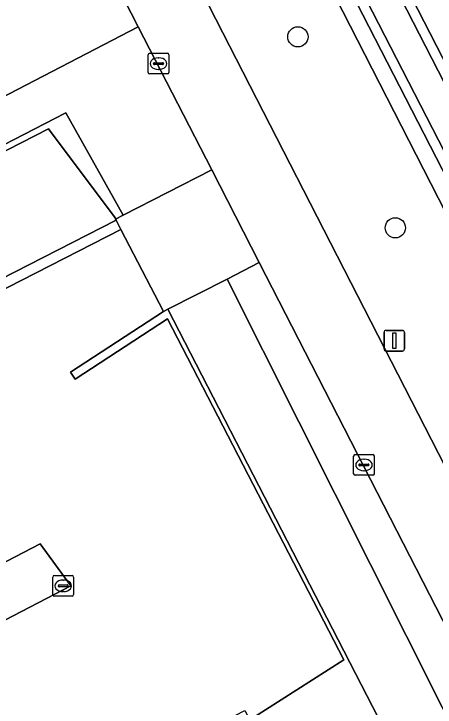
# Model space of a CAD drawing. Extents: x 158835 to 160077, y 386387 to 387778.
# Drawn here: x 159713.63 to 159734.01, y 387460.46 to 387494.02 of the extents above; entities that cross this region are included whole.
import ezdxf

# ---------------------------------------------------------------- set-up
doc = ezdxf.new("R2010")
doc.units = 0
for name, color, linetype in [('IMGEO_Berm_groen', 7, 'Continuous'), ('IMGEO_Boom', 7, 'Continuous'), ('IMGEO_Groenvoorziening', 7, 'Continuous'), ('IMGEO_Hek', 7, 'Continuous'), ('IMGEO_Kolk', 7, 'Continuous'), ('IMGEO_Lichtmast', 7, 'Continuous'), ('IMGEO_Oever', 7, 'Continuous'), ('IMGEO_Parkeervlak_gesloten', 7, 'Continuous'), ('IMGEO_Rijbaan_lokaal_gesloten', 7, 'Continuous'), ('IMGEO_Rijbaan_lokaal_open', 7, 'Continuous'), ('IMGEO_Voetpad_open', 7, 'Continuous'), ('IMGEO_Waterloop', 7, 'Continuous')]:
    doc.layers.add(name, color=color, linetype=linetype)

msp = doc.modelspace()

# ---------------------------------------------------------------- linework, layer by layer
at = {"layer": 'IMGEO_Berm_groen'}
msp.add_lwpolyline([(159719.079, 387525.754), (159718.52, 387526.856), (159715.845, 387525.5), (159713.825, 387524.475), (159713.939, 387524.245), (159726.553, 387500), (159727.771, 387497.616), (159753.333, 387447.58), (159754.126, 387447.986), (159715.153, 387523.864), (159716.4, 387524.416), (159717.44, 387524.877), (159756.34, 387449.12), (159757.823, 387449.88), (159750.276, 387464.635), (159725.785, 387512.529)], close=True, dxfattribs=at)
at = {"layer": 'IMGEO_Boom'}
for centre in [(159727.368, 387492.904), (159732.08, 387483.662)]:
    msp.add_circle(centre, 0.489, dxfattribs=at)
at = {"layer": 'IMGEO_Groenvoorziening'}
for points in [[(159707.078, 387517.905), (159700.767, 387514.679), (159710.26, 387496.385), (159712.581, 387491.91), (159630.843, 387449.504), (159629.419, 387452.26), (159626.197, 387450.552), (159628.525, 387446.043), (159719.646, 387493.39)], [(159727.771, 387497.616), (159722.746, 387495.031), (159764.804, 387412.946), (159769.724, 387415.495), (159753.98, 387446.313), (159752.735, 387445.675), (159752.087, 387446.941), (159753.333, 387447.58)], [(159681.006, 387471.095), (159681.078, 387470.858), (159684.794, 387472.688), (159687.939, 387468.366), (159688.158, 387468.478), (159688.39, 387468.596), (159685.176, 387473.013), (159715.311, 387488.447), (159718.522, 387484.14), (159718.552, 387484.082), (159718.91, 387484.265), (159716.148, 387489.228)], [(159723.943, 387481.181), (159721.08, 387479.72), (159732.619, 387457.296), (159697.337, 387439.219), (159697.376, 387439.142), (159650.755, 387415.326), (159646.442, 387429.405), (159644.163, 387428.242), (159638.355, 387439.623), (159635.331, 387438.07), (159664.569, 387381.214), (159667.668, 387382.805), (159651.375, 387414.54), (159664.922, 387421.501), (159710.981, 387445.157), (159723.275, 387421.205), (159726.217, 387422.712), (159730.211, 387414.915), (159751.682, 387425.938)], [(159721.08, 387479.72), (159720.866, 387479.61), (159716.373, 387476.675), (159716.591, 387476.327), (159721.053, 387479.248), (159729.59, 387462.749), (159725.041, 387459.844), (159724.675, 387459.611), (159727.911, 387455.345), (159703.107, 387442.431), (159699.799, 387446.811), (159697.96, 387445.857), (159697.648, 387446.269), (159690.5, 387455.707), (159690.258, 387455.582), (159690.037, 387455.468), (159700.75, 387441.386), (159697.145, 387439.594), (159697.337, 387439.219), (159732.619, 387457.296)]]:
    msp.add_lwpolyline(points, close=True, dxfattribs=at)
for points in [[(159635.331, 387438.07), (159638.355, 387439.623), (159634.334, 387447.502), (159680.952, 387471.272), (159680.971, 387471.209), (159681.006, 387471.095), (159716.148, 387489.228), (159718.91, 387484.265), (159723.199, 387486.46), (159719.646, 387493.39), (159628.525, 387446.043), (159643.217, 387417.533), (159664.437, 387376.249), (159750.933, 387420.751)], [(159753.042, 387428.248), (159725.498, 387481.975), (159723.943, 387481.181), (159751.682, 387425.938), (159730.211, 387414.915), (159731.68, 387412.046), (159708.425, 387403.51), (159709.813, 387400.82), (159669.14, 387379.939), (159667.668, 387382.805), (159664.569, 387381.214), (159635.331, 387438.07)]]:
    msp.add_lwpolyline(points, dxfattribs=at)
at = {"layer": 'IMGEO_Hek'}
for points in [[(159727.771, 387497.616), (159753.333, 387447.58), (159753.98, 387446.313), (159769.724, 387415.495)], [(159628.525, 387446.043), (159719.646, 387493.39)], [(159718.91, 387484.265), (159716.148, 387489.228), (159684.852, 387473.081), (159681.006, 387471.095)], [(159721.08, 387479.72), (159732.619, 387457.296), (159701.198, 387441.197), (159697.337, 387439.219)]]:
    msp.add_lwpolyline(points, dxfattribs=at)
at = {"layer": 'IMGEO_Kolk'}
for p, q in [((159720.126, 387491.18), (159720.126, 387492.032)), ((159720.201, 387492.106), (159721.053, 387492.106)), ((159720.614, 387491.886), (159720.639, 387491.886)), ((159721.127, 387492.032), (159721.127, 387491.18)), ((159720.385, 387491.6), (159720.385, 387491.612)), ((159720.823, 387491.563), (159720.425, 387491.563)), ((159720.428, 387491.649), (159720.826, 387491.649)), ((159720.869, 387491.612), (159720.869, 387491.6)), ((159720.637, 387491.326), (159720.612, 387491.326)), ((159721.053, 387491.106), (159720.201, 387491.106)), ((159730.139, 387472.682), (159730.991, 387472.682)), ((159730.064, 387471.756), (159730.064, 387472.608)), ((159730.552, 387472.462), (159730.577, 387472.462)), ((159731.065, 387472.608), (159731.065, 387471.756)), ((159730.323, 387472.176), (159730.323, 387472.188)), ((159730.761, 387472.139), (159730.363, 387472.139)), ((159730.366, 387472.225), (159730.764, 387472.225)), ((159730.807, 387472.188), (159730.807, 387472.176)), ((159730.991, 387471.682), (159730.139, 387471.682)), ((159730.575, 387471.902), (159730.55, 387471.902)), ((159715.516, 387465.905), (159715.516, 387466.757)), ((159715.591, 387466.831), (159716.443, 387466.831)), ((159716.517, 387466.757), (159716.517, 387465.905)), ((159715.775, 387466.325), (159715.775, 387466.337)), ((159715.818, 387466.374), (159716.216, 387466.374)), ((159716.004, 387466.611), (159716.029, 387466.611)), ((159716.259, 387466.337), (159716.259, 387466.325)), ((159716.213, 387466.288), (159715.815, 387466.288)), ((159716.027, 387466.051), (159716.002, 387466.051)), ((159716.443, 387465.831), (159715.591, 387465.831))]:
    msp.add_line(p, q, dxfattribs=at)
for points in [[(159720.126, 387491.18), (159720.126, 387492.032)], [(159720.201, 387492.106), (159721.053, 387492.106)], [(159721.127, 387492.032), (159721.127, 387491.18)], [(159721.053, 387491.106), (159720.201, 387491.106)], [(159730.139, 387472.682), (159730.991, 387472.682)], [(159730.064, 387471.756), (159730.064, 387472.608)], [(159731.065, 387472.608), (159731.065, 387471.756)], [(159730.991, 387471.682), (159730.139, 387471.682)], [(159715.516, 387465.905), (159715.516, 387466.757)], [(159715.591, 387466.831), (159716.443, 387466.831)], [(159716.517, 387466.757), (159716.517, 387465.905)], [(159716.443, 387465.831), (159715.591, 387465.831)]]:
    msp.add_lwpolyline(points, dxfattribs=at)
for centre, radius, start, end in [((159720.203, 387492.03), 0.0765, 91.552, 178.448), ((159720.203, 387492.03), 0.0765, 91.552, 178.448), ((159721.051, 387492.03), 0.0765, 1.552, 88.448), ((159721.051, 387492.03), 0.0765, 1.552, 88.448), ((159720.425, 387491.609), 0.0403, 85.8775, 175.7526), ((159720.422, 387491.599), 0.0366, 178.938, 274.7102), ((159720.826, 387491.606), 0.043, 264.8664, 352.4533), ((159720.83, 387491.611), 0.0386, 1.7309, 96.639), ((159720.203, 387491.182), 0.0765, 181.552, 268.448), ((159720.203, 387491.182), 0.0765, 181.552, 268.448), ((159721.051, 387491.182), 0.0765, 271.552, 358.448), ((159721.051, 387491.182), 0.0765, 271.552, 358.448), ((159730.141, 387472.606), 0.0765, 91.552, 178.448), ((159730.141, 387472.606), 0.0765, 91.552, 178.448), ((159730.989, 387472.606), 0.0765, 1.552, 88.448), ((159730.989, 387472.606), 0.0765, 1.552, 88.448), ((159730.363, 387472.185), 0.0403, 85.8775, 175.7526), ((159730.36, 387472.175), 0.0366, 178.938, 274.7102), ((159730.764, 387472.182), 0.043, 264.8664, 352.4533), ((159730.768, 387472.187), 0.0386, 1.7309, 96.639), ((159730.141, 387471.758), 0.0765, 181.552, 268.448), ((159730.141, 387471.758), 0.0765, 181.552, 268.448), ((159730.989, 387471.758), 0.0765, 271.552, 358.448), ((159730.989, 387471.758), 0.0765, 271.552, 358.448), ((159715.593, 387466.755), 0.0765, 91.552, 178.448), ((159715.593, 387466.755), 0.0765, 91.552, 178.448), ((159716.441, 387466.755), 0.0765, 1.552, 88.448), ((159716.441, 387466.755), 0.0765, 1.552, 88.448), ((159715.815, 387466.334), 0.0403, 85.8775, 175.7526), ((159715.812, 387466.324), 0.0366, 178.938, 274.7102), ((159716.216, 387466.331), 0.043, 264.8664, 352.4533), ((159716.22, 387466.336), 0.0386, 1.7309, 96.639), ((159715.593, 387465.907), 0.0765, 181.552, 268.448), ((159715.593, 387465.907), 0.0765, 181.552, 268.448), ((159716.441, 387465.907), 0.0765, 271.552, 358.448), ((159716.441, 387465.907), 0.0765, 271.552, 358.448)]:
    msp.add_arc(centre, radius, start, end, dxfattribs=at)
for centre, major_axis, ratio, start_param, end_param in [((159720.613, 387491.606), (-0.387, 0.002), 0.722429, 4.712389, 7.853982), ((159720.638, 387491.606), (-0.39, 0.002), 0.717154, 1.570796, 4.712389), ((159730.551, 387472.182), (-0.387, 0.002), 0.722429, 4.712389, 7.853982), ((159730.576, 387472.182), (-0.39, 0.002), 0.717154, 1.570796, 4.712389), ((159716.003, 387466.331), (-0.387, 0.002), 0.722429, 4.712389, 7.853982), ((159716.028, 387466.331), (-0.39, 0.002), 0.717154, 1.570796, 4.712389)]:
    msp.add_ellipse(centre, major_axis=major_axis, ratio=ratio, start_param=start_param, end_param=end_param, dxfattribs=at)
at = {"layer": 'IMGEO_Lichtmast'}
for p, q in [((159731.534, 387477.797), (159731.534, 387478.597)), ((159731.534, 387478.597), (159731.534, 387477.797)), ((159731.634, 387478.697), (159732.424, 387478.697)), ((159732.424, 387478.697), (159731.634, 387478.697)), ((159732.524, 387478.597), (159732.524, 387477.797)), ((159732.524, 387477.797), (159732.524, 387478.597)), ((159732.424, 387477.697), (159731.634, 387477.697)), ((159731.634, 387477.697), (159732.424, 387477.697))]:
    msp.add_line(p, q, dxfattribs=at)
msp.add_lwpolyline([(159731.954, 387478.572), (159732.104, 387478.572), (159732.104, 387477.822), (159731.954, 387477.822), (159731.954, 387478.572)], dxfattribs=at)
for centre, start, end in [((159731.634, 387478.597), 90, 180), ((159731.634, 387478.597), 90, 180), ((159732.424, 387478.597), 0, 90), ((159732.424, 387478.597), 360, 90), ((159731.634, 387477.797), 180, 270), ((159731.634, 387477.797), 180, 270), ((159732.424, 387477.797), 270, 0), ((159732.424, 387477.797), 270, 0)]:
    msp.add_arc(centre, 0.1, start, end, dxfattribs=at)
at = {"layer": 'IMGEO_Oever'}
msp.add_lwpolyline([(159717.44, 387524.877), (159716.4, 387524.416), (159715.153, 387523.864), (159754.126, 387447.986), (159754.558, 387448.208), (159715.82, 387523.628), (159716.621, 387523.985), (159717.218, 387524.248), (159755.908, 387448.899), (159756.34, 387449.12)], close=True, dxfattribs=at)
at = {"layer": 'IMGEO_Parkeervlak_gesloten'}
msp.add_lwpolyline([(159718.578, 387484.033), (159718.552, 387484.082), (159718.522, 387484.14), (159715.311, 387488.447), (159685.176, 387473.013), (159688.39, 387468.596)], close=True, dxfattribs=at)
at = {"layer": 'IMGEO_Rijbaan_lokaal_gesloten'}
msp.add_lwpolyline([(159721.053, 387479.248), (159716.591, 387476.327), (159716.373, 387476.675), (159720.866, 387479.61), (159718.81, 387483.584), (159688.695, 387468.177), (159694.155, 387460.675), (159694.899, 387461.06), (159707.634, 387467.655), (159706.19, 387472.629), (159710.892, 387466.293), (159711.664, 387466.692), (159714.906, 387468.366), (159716.38, 387466.331), (159712.804, 387464.476), (159704.912, 387460.383), (159706.401, 387455.316), (159701.818, 387461.564), (159696.149, 387458.631), (159690.5, 387455.707), (159697.648, 387446.269), (159724.809, 387460.294), (159725.041, 387459.844), (159729.59, 387462.749)], close=True, dxfattribs=at)
at = {"layer": 'IMGEO_Rijbaan_lokaal_open'}
msp.add_lwpolyline([(159767.537, 387394.823), (159769.987, 387390.065), (159770.223, 387389.543), (159776.356, 387392.694), (159775.496, 387394.403), (159774.564, 387393.904), (159774.3, 387394.421), (159771.044, 387400.791), (159769.714, 387403.394), (159767.719, 387407.256), (159764.804, 387412.946), (159722.746, 387495.031), (159713.041, 387513.972), (159710.349, 387519.35), (159707.078, 387517.905), (159719.646, 387493.39), (159723.199, 387486.46), (159725.498, 387481.975), (159753.042, 387428.248)], dxfattribs=at)
for points in [[(159723.199, 387486.46), (159718.91, 387484.265), (159718.552, 387484.082), (159718.578, 387484.033), (159718.81, 387483.584), (159720.866, 387479.61), (159721.08, 387479.72), (159723.943, 387481.181), (159725.498, 387481.975)], [(159718.81, 387483.584), (159718.578, 387484.033), (159688.39, 387468.596), (159688.695, 387468.177)]]:
    msp.add_lwpolyline(points, close=True, dxfattribs=at)
at = {"layer": 'IMGEO_Voetpad_open'}
msp.add_lwpolyline([(159695.918, 387459.092), (159701.926, 387462.223), (159703.433, 387460.177), (159712.577, 387464.903), (159712.804, 387464.476), (159716.38, 387466.331), (159714.906, 387468.366), (159711.664, 387466.692), (159711.89, 387466.259), (159710.747, 387465.659), (159709.117, 387467.864), (159695.142, 387460.628), (159694.899, 387461.06), (159694.155, 387460.675), (159688.695, 387468.177), (159688.39, 387468.596), (159688.158, 387468.478), (159687.939, 387468.366), (159684.794, 387472.688), (159681.078, 387470.858), (159683.524, 387462.823), (159686.189, 387454.068)], dxfattribs=at)
at = {"layer": 'IMGEO_Waterloop'}
msp.add_lwpolyline([(159754.558, 387448.208), (159755.908, 387448.899), (159717.218, 387524.248), (159716.621, 387523.985), (159715.82, 387523.628)], close=True, dxfattribs=at)

doc.saveas('drawing.dxf')
